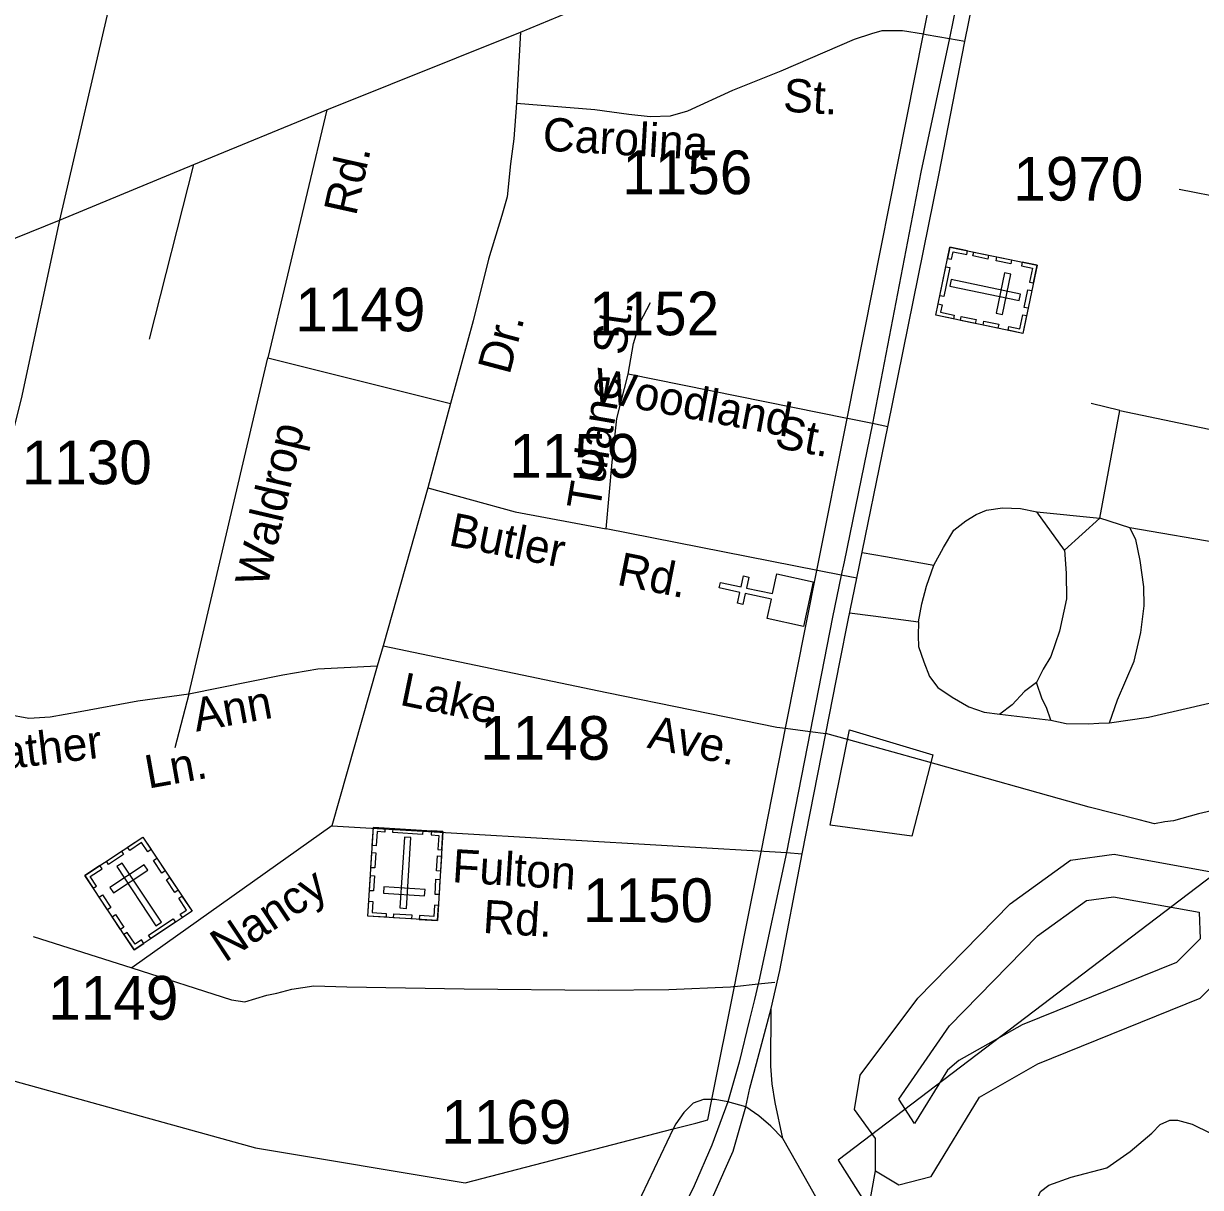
# Model space of a CAD drawing. Extents: x 2260773 to 2342389, y 552869 to 618546.
# Drawn here: x 2284865 to 2288230, y 571861 to 575188 of the extents above; entities that cross this region are included whole.
import ezdxf

# ---------------------------------------------------------------- set-up
doc = ezdxf.new("R2010")
doc.units = 0
for name, color, linetype in [('Exist Boundary Political City Limit New', 7, 'Continuous'), ('Exist Boundary Political Urban Extension UEB', 7, 'Continuous'), ('Exist Cultural Cemetery CELL', 7, 'Continuous'), ('Exist Cultural Church CELL', 7, 'Continuous'), ('Exist Hydrographic Buffer Line', 7, 'Continuous'), ('Exist Hydrographic Creek Single Shore', 7, 'Continuous'), ('Exist Hydrographic Lake Shore', 7, 'Continuous'), ('Exist Road Non-System Type 51', 7, 'Continuous'), ('Exist Road Non-System Type 51 Label', 7, 'Continuous'), ('Exist Road Primary Interstate Ramp 1 Lane Attributed', 7, 'Continuous'), ('Exist Road Primary US Attributed', 7, 'Continuous'), ('Exist Road Primary US Divided Attributed', 7, 'Continuous'), ('Exist Road Secondary Type 51 Attributed', 7, 'Continuous'), ('Exist Road Secondary Type 51 Label', 7, 'Continuous'), ('Exist Road Secondary Type 51 Number Label', 7, 'Continuous'), ('Map Preparation Boundary City Limit Buffer Line', 7, 'Continuous')]:
    doc.layers.add(name, color=color, linetype=linetype)

msp = doc.modelspace()

# ---------------------------------------------------------------- linework, layer by layer
at = {"layer": 'Exist Boundary Political City Limit New'}
msp.add_lwpolyline([(2287464.8, 573097.7), (2287405, 572865.1), (2287171.2, 572896.8), (2287226.8, 573169.5), (2287464.8, 573097.7)], dxfattribs=at)
at = {"layer": 'Exist Boundary Political Urban Extension UEB'}
for p, q in [((2287438.2, 575158.6), (2287541.9, 575680.5)), ((2287219.9, 574059.5), (2287438.2, 575158.6)), ((2287133.7, 573625), (2287219.9, 574059.5)), ((2287044.1, 573174.2), (2287133.7, 573625)), ((2286974.7, 572824.9), (2287044.1, 573174.2)), ((2286927.6, 572587.6), (2286974.7, 572824.9)), ((2286897.5, 572435.8), (2286927.6, 572587.6)), ((2286833.3, 572112.9), (2286897.5, 572435.8)), ((2286722.8, 572028.8), (2286787.1, 572045.4))]:
    msp.add_line(p, q, dxfattribs=at)
for points in [[(2288406.6, 572860.4), (2287194.1, 571939.1), (2287376.6, 571652.3)], [(2284105.3, 572368), (2285528.2, 571974.5), (2286127.7, 571874.6), (2286722.8, 572028.8)], [(2286787.1, 572045.4), (2286821.7, 572054.4), (2286833.3, 572112.9)]]:
    msp.add_lwpolyline(points, dxfattribs=at)
at = {"layer": 'Exist Cultural Cemetery CELL'}
for points in [[(2287507, 574517), (2287518.2, 574514.6), (2287522.7, 574536.2), (2287562.3, 574528), (2287564.5, 574538.9), (2287513.7, 574549.4)], [(2287763, 574497.7), (2287722.6, 574302.7), (2287473.2, 574354.4), (2287513.7, 574549.4)], [(2287582.1, 574535.2), (2287624.6, 574526.4), (2287622.2, 574515.3), (2287579.8, 574524.1)], [(2287648, 574521.5), (2287690.4, 574512.8), (2287688.1, 574501.6), (2287645.7, 574510.4)], [(2287513.2, 574490.8), (2287496, 574407.7), (2287484.8, 574410), (2287502.1, 574493.1)], [(2287720.6, 574506.5), (2287718.3, 574495.4), (2287749.8, 574488.8), (2287741.5, 574449.1), (2287752.4, 574446.9), (2287763, 574497.7)], [(2287712.2, 574396.9), (2287716, 574415.2), (2287517.4, 574456.3), (2287513.6, 574438)], [(2287688.1, 574471.5), (2287669.8, 574475.3), (2287645.9, 574360), (2287664.2, 574356.2)], [(2287747.9, 574425.2), (2287737.4, 574374.4), (2287726.2, 574376.7), (2287736.8, 574427.5)], [(2287480, 574386.9), (2287491.2, 574384.5), (2287486.7, 574363), (2287526.3, 574354.8), (2287524.1, 574343.9), (2287473.2, 574354.4)], [(2287546.3, 574350.9), (2287588.7, 574342.1), (2287586.4, 574330.9), (2287544, 574339.7)], [(2287680.1, 574311.5), (2287682.4, 574322.6), (2287713.9, 574316), (2287722.1, 574355.8), (2287733, 574353.5), (2287722.5, 574302.7)], [(2287610.9, 574337.5), (2287653.3, 574328.7), (2287651, 574317.5), (2287608.5, 574326.3)], [(2286048.1, 572624.3), (2285849.4, 572636.5), (2285865.1, 572890.7), (2286063.8, 572878.5)], [(2285898.2, 572888.7), (2285897.5, 572877.2), (2285875.5, 572878.5), (2285873, 572838.2), (2285861.9, 572838.9), (2285865.1, 572890.7)], [(2286005.8, 572870.5), (2285921.1, 572875.7), (2285921.8, 572887.1), (2286006.5, 572881.9)], [(2286030.8, 572880.4), (2286030.1, 572869), (2286052.1, 572867.6), (2286049.6, 572827.3), (2286060.7, 572826.6), (2286063.9, 572878.4)], [(2285039.6, 572752.7), (2285205.4, 572862.9), (2285346.4, 572650.9), (2285180.6, 572540.7)], [(2285229.5, 572826.9), (2285220, 572820.6), (2285202.2, 572847.4), (2285168.4, 572824.9), (2285162.3, 572834.2), (2285205.5, 572862.9)], [(2285941.1, 572660.3), (2285959.8, 572659.1), (2285972.3, 572861.5), (2285953.6, 572862.7)], [(2285101.3, 572793.7), (2285144.5, 572822.4), (2285150.8, 572812.9), (2285107.6, 572784.2)], [(2285260.4, 572759.7), (2285236.4, 572795.8), (2285245.9, 572802.1), (2285269.9, 572766)], [(2285872, 572817.9), (2285869.3, 572774.6), (2285858, 572775.3), (2285860.6, 572818.6)], [(2286059.6, 572808.6), (2286056.9, 572765.4), (2286045.5, 572766.1), (2286048.2, 572809.3)], [(2285063.6, 572716.7), (2285073, 572722.9), (2285055.2, 572749.8), (2285089, 572772.2), (2285082.8, 572781.5), (2285039.6, 572752.7)], [(2285111.3, 572718.6), (2285121.6, 572703.1), (2285219.7, 572768.3), (2285209.3, 572783.8)], [(2285146.6, 572788.7), (2285131.1, 572778.3), (2285243.3, 572609.5), (2285258.9, 572619.8)], [(2285296.9, 572704.8), (2285272.9, 572740.8), (2285282.4, 572747.1), (2285306.4, 572711.1)], [(2285867.9, 572752.1), (2285865.3, 572708.8), (2285853.9, 572709.5), (2285856.6, 572752.8)], [(2286055.4, 572741.6), (2286052.7, 572698.3), (2286041.4, 572699), (2286044, 572742.3)], [(2286011.6, 572694.7), (2286012.8, 572713.4), (2285895.2, 572720.6), (2285894.1, 572702)], [(2285104.6, 572654.9), (2285080.6, 572691), (2285090.1, 572697.3), (2285114.1, 572661.2)], [(2285318.8, 572632.5), (2285312.4, 572642.1), (2285330.7, 572654.3), (2285308.4, 572687.9), (2285317.6, 572694.1), (2285346.4, 572650.9)], [(2285852, 572679.8), (2285863.4, 572679.1), (2285861.4, 572647), (2285901.9, 572644.5), (2285901.2, 572633.4), (2285849.4, 572636.6)], [(2286050.8, 572667.5), (2286039.5, 572668.2), (2286037.5, 572636.1), (2285997, 572638.6), (2285996.3, 572627.5), (2286048.1, 572624.3)], [(2285141.8, 572598.9), (2285117.8, 572635), (2285127.3, 572641.3), (2285151.3, 572605.2)], [(2285974.2, 572628.9), (2285922.5, 572632.1), (2285923.2, 572643.4), (2285974.9, 572640.3)], [(2285222, 572582), (2285292.7, 572629), (2285299, 572619.5), (2285228.4, 572572.5)], [(2285208.1, 572559), (2285201.7, 572568.6), (2285183.4, 572556.4), (2285161, 572590.1), (2285151.7, 572583.9), (2285180.5, 572540.7)]]:
    msp.add_lwpolyline(points, close=True, dxfattribs=at)
at = {"layer": 'Exist Cultural Church CELL'}
msp.add_lwpolyline([(2286991.3, 573487.4), (2287003.2, 573543.1), (2286928.7, 573559), (2286922, 573527.7), (2286906.4, 573531.1), (2286913.1, 573562.4), (2286854.3, 573575), (2286857.6, 573590.7), (2286916.4, 573578.1), (2286923.2, 573609.3), (2286938.8, 573606), (2286932.1, 573574.7), (2287006.5, 573558.7), (2287018.7, 573615.1), (2287122.8, 573592.8), (2287095.4, 573465)], close=True, dxfattribs=at)
at = {"layer": 'Exist Hydrographic Buffer Line'}
msp.add_lwpolyline([(2287412.2, 572044.3), (2287367.3, 572114), (2287513.1, 572323.7), (2287764.5, 572580.8), (2287904.7, 572681.7), (2287981.4, 572692.2), (2288226.4, 572648.2), (2288229.7, 572572.1), (2288162, 572504.1), (2287720.2, 572326), (2287539.1, 572223.7), (2287506.9, 572196.7), (2287412.2, 572044.3)], dxfattribs=at)
at = {"layer": 'Exist Hydrographic Creek Single Shore'}
msp.add_lwpolyline([(2287160, 570075.5), (2287139.9, 570492.5), (2287044.9, 570789.5), (2287055.8, 571399.3), (2287135.6, 571602), (2287164.2, 571658.1), (2287204.2, 571703.8), (2287256.8, 571750.7), (2287278.5, 571781.6), (2287300.8, 571909.2)], dxfattribs=at)
at = {"layer": 'Exist Hydrographic Lake Shore'}
for points in [[(2287300.8, 571909.2), (2287300.8, 572001), (2287241, 572084.2), (2287256.9, 572182.3), (2287421.8, 572402), (2287685.9, 572672.1), (2287858.8, 572796.5), (2287983.9, 572813.7), (2288292.9, 572758.2)], [(2287300.8, 571909.2), (2287367.9, 571868.5), (2287460, 571892.9), (2287598.8, 572119.6), (2287764.9, 572214.7), (2288229.9, 572402.1), (2288345, 572517.8), (2288359.9, 572668.3), (2288292.9, 572758.2)]]:
    msp.add_lwpolyline(points, dxfattribs=at)
at = {"layer": 'Exist Road Non-System Type 51'}
for p, q in [((2287438.2, 575158.6), (2287445.6, 575157.3)), ((2287445.6, 575157.3), (2287512.4, 575146)), ((2287512.4, 575146), (2287556.8, 575138.4)), ((2285731.9, 574941.3), (2285563.5, 574232.7)), ((2285224.7, 574286.4), (2285352, 574785.2)), ((2285337.6, 573271.4), (2285563.5, 574232.7)), ((2285563.5, 574232.7), (2286086, 574102.5)), ((2287999.8, 574082.7), (2287917.6, 574101.9)), ((2287942.8, 573774.4), (2287999.8, 574082.7)), ((2287762.6, 573792.8), (2287942.8, 573774.4)), ((2287841.6, 573683.4), (2287762.6, 573792.8)), ((2287942.8, 573774.4), (2287841.6, 573683.4)), ((2288028.8, 573747.2), (2287942.8, 573774.4)), ((2288479.5, 573669.5), (2288028.8, 573747.2)), ((2287262.5, 573676.4), (2287329.2, 573664.6)), ((2287329.2, 573664.6), (2287468.3, 573640)), ((2287227, 573504.2), (2287294.3, 573495.1)), ((2287294.3, 573495.1), (2287423.8, 573477.8)), ((2285337.6, 573271.4), (2285297.4, 573118.2)), ((2287656.2, 573214), (2287802.2, 573197.4)), ((2287224.4, 573141), (2287158.9, 573159.2)), ((2284891.7, 572578.2), (2285174, 572489.1)), ((2286894.1, 572435.4), (2286897.5, 572435.8)), ((2286897.5, 572435.8), (2286965.7, 572443)), ((2286965.7, 572443), (2287012.9, 572448))]:
    msp.add_line(p, q, dxfattribs=at)
for points in [[(2286594.1, 574185.8), (2286609.4, 574273.9), (2286626.6, 574333.3), (2286657.3, 574390.7)], [(2286530.9, 573743.5), (2286548.2, 573935), (2286561.6, 574059.4), (2286594.1, 574185.8)], [(2287999.8, 574082.7), (2288528.5, 573971.8), (2288570.7, 573952.2), (2288600.8, 573934.6), (2288619, 573914.6), (2288623.3, 573890.8), (2288613.4, 573866.8), (2288587.9, 573824.5), (2288518.7, 573749.9), (2288493.1, 573703.7), (2288479.5, 573669.5)], [(2286020.9, 573861.2), (2286270.9, 573792.1), (2286530.9, 573743.5)], [(2287468.3, 573640), (2287495.7, 573690.2), (2287525.3, 573740.4), (2287559, 573766.7), (2287588.7, 573785.1), (2287618.6, 573797.3), (2287664.5, 573803.8), (2287715.7, 573802.5), (2287762.6, 573792.8)], [(2287970.1, 573189), (2287993.5, 573255.1), (2288040.5, 573365.5), (2288059.7, 573447.7), (2288069.1, 573523.7), (2288068.6, 573577.7), (2288057.7, 573653.5), (2288045.1, 573713.3), (2288028.8, 573747.2)], [(2287841.6, 573683.4), (2287846.3, 573617.6), (2287847, 573543.6), (2287827.7, 573451.4), (2287802.5, 573379.4), (2287780.9, 573343.2), (2287761.2, 573305)], [(2287970.1, 573189), (2288082, 573206), (2288201.5, 573233.1), (2288271.5, 573249.7), (2288333.2, 573276.3), (2288394.9, 573305), (2288456.5, 573345.5), (2288488, 573381.7), (2288509.4, 573441.8), (2288512.9, 573495.9), (2288504.3, 573555.9), (2288489.8, 573629.6), (2288479.5, 573669.5)], [(2287423.8, 573477.8), (2287433.2, 573529.8), (2287446.9, 573579.9), (2287468.3, 573640)], [(2287423.8, 573477.8), (2287422.9, 573437.7), (2287424.4, 573407.8), (2287438.9, 573363.9), (2287455.2, 573322), (2287479.6, 573290.3), (2287519.8, 573262.7), (2287568, 573235.2), (2287612.1, 573219.7), (2287656.2, 573214)], [(2285337.6, 573271.4), (2285191.2, 573251.3), (2285026.6, 573220.7), (2284940.5, 573205.3), (2284879.2, 573201.5), (2284818, 573213), (2284745.3, 573245.6), (2284693.6, 573276.2), (2284647.6, 573343.2)], [(2285875.4, 573351.8), (2285706, 573343.2), (2285606.5, 573326), (2285337.6, 573271.4)], [(2287761.2, 573305), (2287727.5, 573278.7), (2287691.9, 573240.4), (2287656.2, 573214)], [(2287802.2, 573197.4), (2287789.9, 573233.3), (2287777.6, 573257.1), (2287761.2, 573305)], [(2287802.2, 573197.4), (2287846.2, 573187.7), (2287910.3, 573186.4), (2287940.1, 573188.6), (2287970.1, 573189)], [(2288406.6, 572860.4), (2288405, 572863.2), (2288362.6, 572904.8), (2288322.5, 572924.4), (2288294.4, 572930.2), (2288262.3, 572937.8), (2288224.4, 572929.6), (2288152.8, 572908.8), (2288128.8, 572906.5), (2288098.9, 572900.3), (2288054.7, 572912), (2287912.5, 572948.5), (2287443.6, 573080.1), (2287224.4, 573141)], [(2285174, 572489.1), (2285459.1, 572397.2), (2285497.4, 572391.5), (2285560.6, 572410.6), (2285589.3, 572416.4), (2285631.4, 572427.9), (2285694.6, 572437.4), (2285789.3, 572434.6), (2286124.2, 572428.8), (2286508.9, 572425), (2286709.9, 572426.9), (2286886, 572434.6), (2286894.1, 572435.4)], [(2287376.6, 571652.3), (2287450.9, 571660.9), (2287634.5, 571684.6), (2287670.3, 571697.1), (2287698.2, 571711.3), (2287727.9, 571745.5), (2287757.3, 571815.7), (2287773, 571849.9), (2287796.7, 571868), (2287860.5, 571890.7), (2287962.2, 571917.7), (2288029.8, 571964.3), (2288091.2, 572016.8), (2288114.9, 572040.9), (2288142.7, 572053.2), (2288164.7, 572053.3), (2288206.9, 572041.9), (2288259.1, 572016.2), (2288317.2, 571990.9), (2288381.4, 571981.6), (2288443.1, 571990.1), (2288479.2, 572002.4), (2288508.8, 572026.6), (2288511, 572030.6)]]:
    msp.add_lwpolyline(points, dxfattribs=at)
at = {"layer": 'Exist Road Primary Interstate Ramp 1 Lane Attributed'}
msp.add_lwpolyline([(2287035.8, 572001.3), (2287014.3, 572104), (2287005.1, 572157.5), (2287001.6, 572207.9), (2287002.5, 572373)], dxfattribs=at)
at = {"layer": 'Exist Road Primary US Attributed'}
msp.add_line((2286930.4, 572091.7), (2286878.6, 572105.8), dxfattribs=at)
for points in [[(2286285.6, 575164), (2286811.3, 575382.3), (2287168.6, 575528.2), (2287355.5, 575614), (2287440.9, 575658.7), (2287512.4, 575693.1)], [(2284967.3, 574626.3), (2285352, 574785.2), (2285731.9, 574941.3), (2286285.6, 575164)], [(2283750.8, 574137.8), (2284098.1, 574277.7), (2284176.9, 574307.3), (2284967.3, 574626.3)], [(2287035.8, 572001.3), (2287002.1, 572036), (2286967, 572066.2), (2286930.4, 572091.7)], [(2287196.9, 571715.9), (2287076.2, 571930.2), (2287035.8, 572001.3)]]:
    msp.add_lwpolyline(points, dxfattribs=at)
at = {"layer": 'Exist Road Primary US Divided Attributed'}
msp.add_line((2287091.7, 572815.1), (2287158.9, 573159.2), dxfattribs=at)
for points in [[(2287634.2, 575753.4), (2287605.5, 575601.6), (2287575.8, 575456.7), (2287512.6, 575146.8), (2287430.4, 574764), (2287292.3, 574044.8)], [(2287336.4, 574035.9), (2287482.4, 574755.1), (2287556.6, 575137.5), (2287621.7, 575456.7), (2287681.2, 575760.5)], [(2287292.3, 574044.8), (2287211.1, 573649.3), (2287203.2, 573611.3)], [(2287247.3, 573602.5), (2287336.4, 574035.9)], [(2287203.2, 573611.3), (2287178.5, 573491.5), (2287114.3, 573165)], [(2287158.9, 573159.2), (2287199.2, 573362.8), (2287222.6, 573482.6), (2287247.3, 573602.5)], [(2287114.3, 573165), (2287046.5, 572818.9)], [(2287046.5, 572818.9), (2286967.6, 572450.8), (2286965.7, 572443), (2286954.9, 572398.7), (2286940.8, 572341), (2286911.4, 572218.9), (2286878.6, 572105.8)], [(2287002.5, 572373), (2287027.8, 572481.4), (2287091.7, 572815.1)], [(2286930.4, 572091.7), (2286942, 572145), (2286960.9, 572215.6), (2287002.5, 572373)], [(2286878.6, 572105.8), (2286833, 571982.2), (2286782.4, 571865.7), (2286477.4, 571248.9), (2286185.2, 570652), (2286082.6, 570450.1), (2285871.7, 570038.9), (2285590.6, 569478.9), (2285164.4, 568647.3), (2284873.8, 568065.7), (2284671.9, 567618.8), (2284548.2, 567284.9), (2284478.2, 567045.3), (2284416.3, 566789.5), (2284365.2, 566533.7), (2284322.1, 566259.1), (2284289.8, 565936), (2284268.3, 565564.5), (2284273.7, 565214.4)], [(2284365.2, 565206.4), (2284354.4, 565561.8), (2284370.6, 565952.2), (2284397.5, 566242.9), (2284443.2, 566531), (2284491.7, 566784.1), (2284556.2, 567048), (2284618.1, 567263.4), (2284736.5, 567594.5), (2284938.3, 568065.7), (2285215.5, 568606.9), (2285643.3, 569463.1), (2285990.5, 570149.7), (2286057.7, 570278.9), (2286308, 570774.3), (2286569, 571310.1), (2286703.5, 571568.6), (2286838.1, 571837.8), (2286893.8, 571965.3), (2286930.4, 572091.7)]]:
    msp.add_lwpolyline(points, dxfattribs=at)
at = {"layer": 'Exist Road Secondary Type 51 Attributed'}
for p, q in [((2285174.7, 575520.3), (2284967.3, 574626.3)), ((2286285.6, 575164), (2286274.1, 574961)), ((2285746.2, 572895.1), (2285174, 572489.1))]:
    msp.add_line(p, q, dxfattribs=at)
for points in [[(2286274.1, 574961), (2286498.7, 574943.1), (2286595.6, 574929.1), (2286656.9, 574922.7), (2286714.7, 574925), (2286764.4, 574938.4), (2286892.7, 574997.8), (2287031.2, 575053), (2287240.6, 575143.7), (2287290.7, 575160.4), (2287320, 575168.7), (2287378.5, 575168.7), (2287438.2, 575158.6)], [(2286274.1, 574961), (2286266.4, 574858.8), (2286257.3, 574787.1), (2286247.7, 574693.3), (2286232.4, 574639.7), (2286194.1, 574515.2), (2286150.1, 574339), (2286086, 574102.5), (2286020.9, 573861.2), (2285892.7, 573409.3)], [(2284967.3, 574626.3), (2284858.1, 574115.4), (2284758.9, 573723.5), (2284729.9, 573578.8), (2284687.8, 573442.8), (2284647.6, 573343.2), (2284629.8, 573299.8), (2284620.9, 573276.8), (2284609.4, 573248.8), (2284600.4, 573232.2)], [(2287292.3, 574044.8), (2287225.9, 574058.3), (2287219.9, 574059.5), (2286594.1, 574185.8)], [(2287336.4, 574035.9), (2287292.3, 574044.8)], [(2287203.2, 573611.3), (2286530.9, 573743.5)], [(2287247.3, 573602.5), (2287203.2, 573611.3)], [(2285892.7, 573409.3), (2285875.4, 573351.8), (2285746.2, 572895.1)], [(2285892.7, 573409.3), (2286532.9, 573276.2), (2287019.1, 573176.6), (2287044.1, 573174.2), (2287114.3, 573165)], [(2287114.3, 573165), (2287158.9, 573159.2)], [(2285746.2, 572895.1), (2287046.5, 572818.9)], [(2287046.5, 572818.9), (2287091.7, 572815.1)], [(2286878.6, 572105.8), (2286842.1, 572112.9), (2286808.7, 572112.9), (2286779.4, 572101.7), (2286752.5, 572075.5), (2286729.6, 572042.9), (2286722.8, 572028.8), (2286631.9, 571838), (2286527.6, 571620.7), (2286453, 571473.2), (2286399.4, 571364)]]:
    msp.add_lwpolyline(points, dxfattribs=at)
at = {"layer": 'Exist Road Secondary Type 51 Number Label'}
msp.add_line((2289029.9, 574546.5), (2288169.1, 574714.1), dxfattribs=at)
at = {"layer": 'Map Preparation Boundary City Limit Buffer Line'}
msp.add_lwpolyline([(2287464.8, 573097.7), (2287405, 572865.1), (2287171.2, 572896.8), (2287226.8, 573169.5), (2287464.8, 573097.7)], dxfattribs=at)

# ---------------------------------------------------------------- texts
at = {"layer": 'Exist Road Non-System Type 51 Label'}
for s, rotation, p in [('Rd.', 77.4597, (2285815.2, 574636)), ('St.', 81.8745, (2286585.6, 574237.6)), ('Tulane', 80.4155, (2286511.7, 573793)), ('Waldrop', 76.903, (2285561.1, 573573.2)), ('Ann', 10.2238, (2285358.3, 573163.9)), ('Heather', 6.9677, (2284644.9, 573035.6)), ('Ln.', 10.2238, (2285221.1, 573001.1))]:
    msp.add_text(s, height=95, rotation=rotation, dxfattribs=at).set_placement(p)
at = {"layer": 'Exist Road Secondary Type 51 Label'}
for s, rotation, p in [('St.', 356.575, (2287035.4, 574937)), ('Carolina', 356.6839, (2286347.5, 574825.6)), ('Dr.', 75.1144, (2286254.1, 574181.8)), ('Woodland', 349.4118, (2286488.3, 574111.6)), ('St.', 349.4118, (2287009.7, 573977.1)), ('Butler', 348.7053, (2286077, 573697.6)), ('Rd.', 348.7053, (2286558.4, 573584.6)), ('Lake', 348.3935, (2285937.4, 573241.3)), ('Ave.', 348.3085, (2286645.3, 573118.7)), ('Fulton', 356.4722, (2286088.7, 572734)), ('Nancy', 33.6112, (2285440.4, 572502.7)), ('Rd.', 356.4722, (2286176.4, 572589.1))]:
    msp.add_text(s, height=95, rotation=rotation, dxfattribs=at).set_placement(p)
at = {"layer": 'Exist Road Secondary Type 51 Number Label'}
for s, p in [('1156', (2286576.7, 574700.5)), ('1970', (2287695, 574682.3)), ('1149', (2285641.9, 574308.7)), ('1152', (2286482, 574297.2)), ('1159', (2286253.5, 573890.2)), ('1130', (2284859.6, 573871.4)), ('1148', (2286170.4, 573083.7)), ('1150', (2286464.6, 572619.7)), ('1149', (2284935.5, 572340.8)), ('1169', (2286059.4, 571986.1))]:
    msp.add_text(s, height=125, dxfattribs=at).set_placement(p)

doc.saveas('drawing.dxf')
